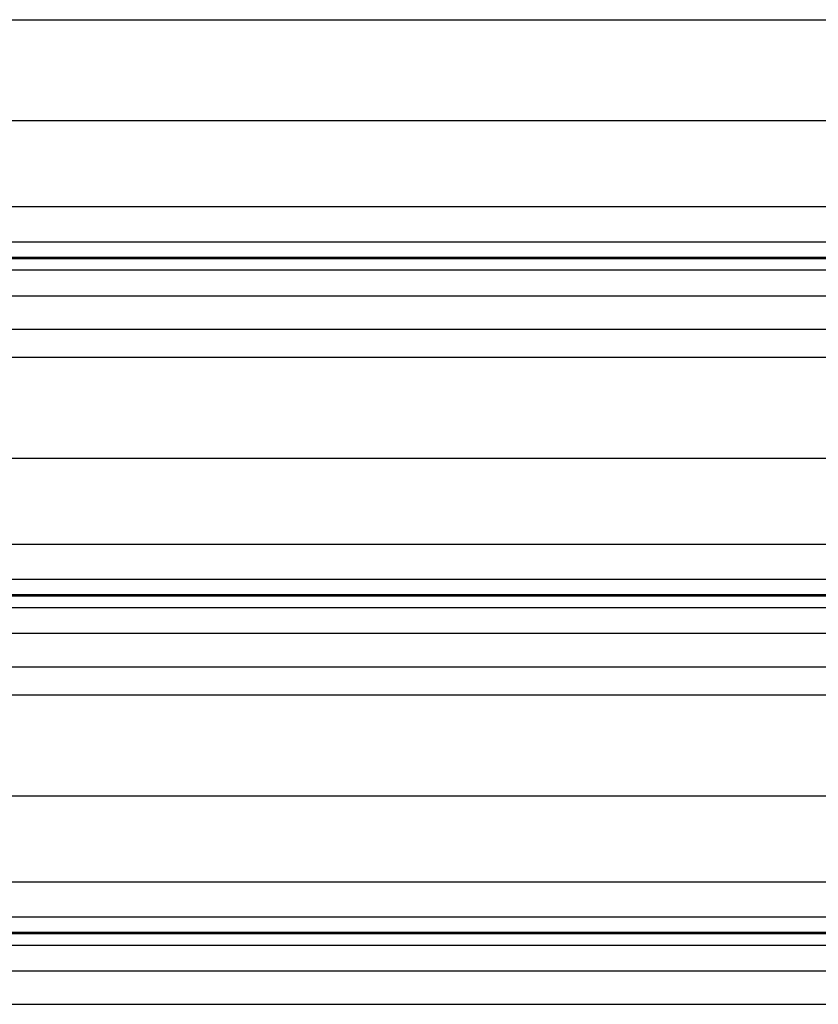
# Model space of a CAD drawing. Header units: inches. Extents: x 170 to 284, y 215 to 248.
# Tile 887 of 1056: x 230.475 to 230.96, y 241.785 to 242.385. Entities that reach past the tile are written whole.
import ezdxf

# ---------------------------------------------------------------- set-up
doc = ezdxf.new("R2010")
doc.units = ezdxf.units.IN
doc.header["$LTSCALE"] = 0.25
doc.header["$MEASUREMENT"] = 0
doc.layers.add('LH TOP OF HOOD', color=7, linetype='Continuous')

msp = doc.modelspace()

# ---------------------------------------------------------------- linework, layer by layer
at = {"layer": 'LH TOP OF HOOD'}
for p, q in [((227.24016, 242.38453), (231.11938, 242.38453)), ((227.19378, 242.32314), (231.16577, 242.32314)), ((227.16361, 242.27075), (231.19593, 242.27075)), ((227.16361, 242.24937), (231.19593, 242.24937)), ((231.19593, 242.23989), (227.16361, 242.23989)), ((227.16361, 242.23925), (231.19593, 242.23925)), ((227.16361, 242.23223), (231.19593, 242.23223)), ((227.16361, 242.21654), (231.19593, 242.21654)), ((227.16361, 242.19616), (231.19593, 242.19616)), ((227.24016, 242.17908), (231.11938, 242.17908)), ((227.19378, 242.11769), (231.16577, 242.11769)), ((227.16361, 242.0653), (231.19593, 242.0653)), ((227.16361, 242.04392), (231.19593, 242.04392)), ((231.19593, 242.03444), (227.16361, 242.03444)), ((227.16361, 242.0338), (231.19593, 242.0338)), ((227.16361, 242.02678), (231.19593, 242.02678)), ((227.16361, 242.0111), (231.19593, 242.0111)), ((227.16361, 241.99071), (231.19593, 241.99071)), ((227.24016, 241.97363), (231.11938, 241.97363)), ((227.19378, 241.91224), (231.16577, 241.91224)), ((227.16361, 241.85986), (231.19593, 241.85986)), ((227.16361, 241.83848), (231.19593, 241.83848)), ((231.19593, 241.82899), (227.16361, 241.82899)), ((227.16361, 241.82835), (231.19593, 241.82835)), ((227.16361, 241.82133), (231.19593, 241.82133)), ((227.16361, 241.80565), (231.19593, 241.80565)), ((227.16361, 241.78526), (231.19593, 241.78526))]:
    msp.add_line(p, q, dxfattribs=at)

doc.saveas('drawing.dxf')
